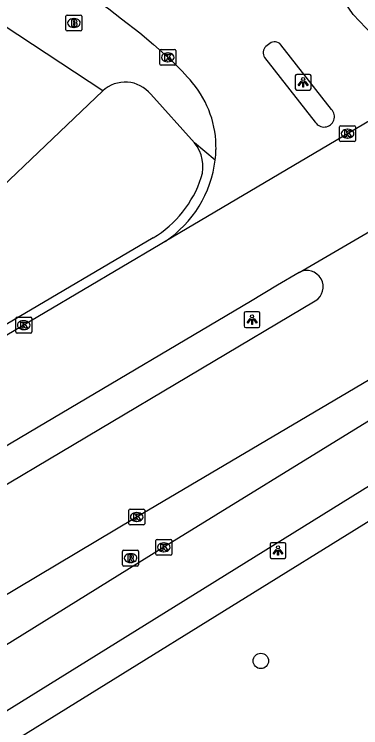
# Model space of a CAD drawing. Extents: x 160356 to 161355, y 381727 to 382845.
# Drawn here: x 161275.41 to 161297.34, y 382200.39 to 382245.56 of the extents above; entities that cross this region are included whole.
import ezdxf

# ---------------------------------------------------------------- set-up
doc = ezdxf.new("R2010")
doc.units = 0
for name, color, linetype in [('IMGEO_Boom', 7, 'Continuous'), ('IMGEO_Brandkraan', 7, 'Continuous'), ('IMGEO_Fietspad_gesloten', 7, 'Continuous'), ('IMGEO_Kolk', 7, 'Continuous'), ('IMGEO_Lichtpunt', 7, 'Continuous'), ('IMGEO_Rijbaan_lokaal_gesloten', 7, 'Continuous'), ('IMGEO_Rijbaan_lokaal_open', 7, 'Continuous'), ('IMGEO_Rioolput', 7, 'Continuous'), ('IMGEO_Voetpad_open', 7, 'Continuous')]:
    doc.layers.add(name, color=color, linetype=linetype)

msp = doc.modelspace()

# ---------------------------------------------------------------- linework, layer by layer
at = {"layer": 'IMGEO_Boom'}
msp.add_circle((161291.02, 382204.621), 0.489, dxfattribs=at)
at = {"layer": 'IMGEO_Brandkraan'}
for p, q in [((161278.684, 382244.588), (161278.684, 382245.44)), ((161278.759, 382245.514), (161279.611, 382245.514)), ((161279.685, 382245.44), (161279.685, 382244.588)), ((161279.172, 382245.294), (161279.197, 382245.294)), ((161279.611, 382244.514), (161278.759, 382244.514)), ((161279.195, 382244.734), (161279.17, 382244.734))]:
    msp.add_line(p, q, dxfattribs=at)
for points in [[(161278.684, 382244.588), (161278.684, 382245.44)], [(161278.759, 382245.514), (161279.611, 382245.514)], [(161279.685, 382245.44), (161279.685, 382244.588)], [(161279.032, 382245.214), (161279.032, 382244.814), (161279.245, 382244.814)], [(161279.263, 382245.214), (161279.032, 382245.214)], [(161279.211, 382245.133), (161279.157, 382245.133), (161279.157, 382245.057)], [(161279.157, 382245.057), (161279.21, 382245.057)], [(161279.219, 382244.981), (161279.157, 382244.981), (161279.157, 382244.9)], [(161279.157, 382244.9), (161279.219, 382244.9)], [(161279.611, 382244.514), (161278.759, 382244.514)]]:
    msp.add_lwpolyline(points, dxfattribs=at)
for centre, radius, start, end in [((161278.761, 382245.438), 0.0765, 91.552, 178.448), ((161278.761, 382245.438), 0.0765, 91.552, 178.448), ((161279.609, 382245.438), 0.0765, 1.552, 88.448), ((161279.609, 382245.438), 0.0765, 1.552, 88.448), ((161279.212, 382245.095), 0.0379, 267.8285, 90.9355), ((161279.22, 382244.94), 0.0404, 269.8759, 90.5077), ((161279.267, 382245.069), 0.145, 59.4692, 91.5367), ((161279.292, 382245.116), 0.0922, 285.5137, 58.1501), ((161279.297, 382244.924), 0.105, 301.3115, 78.989), ((161278.761, 382244.59), 0.0765, 181.552, 268.448), ((161278.761, 382244.59), 0.0765, 181.552, 268.448), ((161279.251, 382245.065), 0.251, 268.6676, 293.5347), ((161279.609, 382244.59), 0.0765, 271.552, 358.448), ((161279.609, 382244.59), 0.0765, 271.552, 358.448)]:
    msp.add_arc(centre, radius, start, end, dxfattribs=at)
for centre, major_axis, ratio, start_param, end_param in [((161279.171, 382245.014), (-0.387, 0.002), 0.722429, 4.712389, 7.853982), ((161279.196, 382245.014), (-0.39, 0.002), 0.717154, 1.570796, 4.712389)]:
    msp.add_ellipse(centre, major_axis=major_axis, ratio=ratio, start_param=start_param, end_param=end_param, dxfattribs=at)
at = {"layer": 'IMGEO_Fietspad_gesloten'}
for points in [[(161263.241, 382194.131), (161268.952, 382197.763), (161326.998, 382233.803)], [(161298.282, 382220.071), (161284.712, 382211.708), (161263.244, 382198.397)]]:
    msp.add_lwpolyline(points, dxfattribs=at)
at = {"layer": 'IMGEO_Kolk'}
for p, q in [((161284.63, 382242.408), (161284.63, 382243.26)), ((161284.705, 382243.334), (161285.557, 382243.334)), ((161285.118, 382243.114), (161285.143, 382243.114)), ((161285.631, 382243.26), (161285.631, 382242.408)), ((161285.557, 382242.334), (161284.705, 382242.334)), ((161285.141, 382242.554), (161285.116, 382242.554)), ((161296.007, 382237.579), (161296.007, 382238.431)), ((161296.082, 382238.505), (161296.934, 382238.505)), ((161296.495, 382238.285), (161296.52, 382238.285)), ((161297.008, 382238.431), (161297.008, 382237.579)), ((161296.518, 382237.725), (161296.493, 382237.725)), ((161296.934, 382237.505), (161296.082, 382237.505)), ((161275.589, 382226.379), (161276.441, 382226.379)), ((161275.514, 382225.453), (161275.514, 382226.305)), ((161276.002, 382226.159), (161276.027, 382226.159)), ((161276.515, 382226.305), (161276.515, 382225.453)), ((161276.025, 382225.599), (161276, 382225.599)), ((161276.441, 382225.379), (161275.589, 382225.379)), ((161282.741, 382214.233), (161283.593, 382214.233)), ((161282.666, 382213.307), (161282.666, 382214.159)), ((161283.154, 382214.013), (161283.179, 382214.013)), ((161283.667, 382214.159), (161283.667, 382213.307)), ((161283.177, 382213.453), (161283.152, 382213.453)), ((161283.593, 382213.233), (161282.741, 382213.233)), ((161284.378, 382211.386), (161284.378, 382212.238)), ((161284.453, 382212.312), (161285.305, 382212.312)), ((161284.866, 382212.092), (161284.891, 382212.092)), ((161285.379, 382212.238), (161285.379, 382211.386)), ((161284.889, 382211.532), (161284.864, 382211.532)), ((161285.305, 382211.312), (161284.453, 382211.312))]:
    msp.add_line(p, q, dxfattribs=at)
for points in [[(161284.63, 382242.408), (161284.63, 382243.26)], [(161284.705, 382243.334), (161285.557, 382243.334)], [(161285.631, 382243.26), (161285.631, 382242.408)], [(161284.951, 382243.034), (161285.074, 382243.034), (161285.074, 382242.883), (161285.204, 382243.034), (161285.368, 382243.034), (161285.222, 382242.883), (161285.375, 382242.634), (161285.223, 382242.634), (161285.138, 382242.798), (161285.074, 382242.731), (161285.074, 382242.634), (161284.951, 382242.634), (161284.951, 382243.034)], [(161285.557, 382242.334), (161284.705, 382242.334)], [(161296.007, 382237.579), (161296.007, 382238.431)], [(161296.082, 382238.505), (161296.934, 382238.505)], [(161296.328, 382238.205), (161296.451, 382238.205), (161296.451, 382238.054), (161296.581, 382238.205), (161296.745, 382238.205), (161296.599, 382238.054), (161296.752, 382237.805), (161296.6, 382237.805), (161296.515, 382237.969), (161296.451, 382237.902), (161296.451, 382237.805), (161296.328, 382237.805), (161296.328, 382238.205)], [(161297.008, 382238.431), (161297.008, 382237.579)], [(161296.934, 382237.505), (161296.082, 382237.505)], [(161275.589, 382226.379), (161276.441, 382226.379)], [(161275.514, 382225.453), (161275.514, 382226.305)], [(161275.835, 382226.079), (161275.958, 382226.079), (161275.958, 382225.928), (161276.088, 382226.079), (161276.252, 382226.079), (161276.106, 382225.928), (161276.259, 382225.679), (161276.107, 382225.679), (161276.022, 382225.843), (161275.958, 382225.776), (161275.958, 382225.679), (161275.835, 382225.679), (161275.835, 382226.079)], [(161276.515, 382226.305), (161276.515, 382225.453)], [(161276.441, 382225.379), (161275.589, 382225.379)], [(161282.741, 382214.233), (161283.593, 382214.233)], [(161282.666, 382213.307), (161282.666, 382214.159)], [(161282.987, 382213.933), (161283.11, 382213.933), (161283.11, 382213.782), (161283.24, 382213.933), (161283.404, 382213.933), (161283.258, 382213.782), (161283.411, 382213.533), (161283.259, 382213.533), (161283.174, 382213.697), (161283.11, 382213.63), (161283.11, 382213.533), (161282.987, 382213.533), (161282.987, 382213.933)], [(161283.667, 382214.159), (161283.667, 382213.307)], [(161283.593, 382213.233), (161282.741, 382213.233)], [(161284.378, 382211.386), (161284.378, 382212.238)], [(161284.453, 382212.312), (161285.305, 382212.312)], [(161284.699, 382212.012), (161284.822, 382212.012), (161284.822, 382211.861), (161284.952, 382212.012), (161285.116, 382212.012), (161284.97, 382211.861), (161285.123, 382211.612), (161284.971, 382211.612), (161284.886, 382211.776), (161284.822, 382211.709), (161284.822, 382211.612), (161284.699, 382211.612), (161284.699, 382212.012)], [(161285.379, 382212.238), (161285.379, 382211.386)], [(161285.305, 382211.312), (161284.453, 382211.312)]]:
    msp.add_lwpolyline(points, dxfattribs=at)
for centre, start, end in [((161284.707, 382243.258), 91.552, 178.448), ((161284.707, 382243.258), 91.552, 178.448), ((161285.555, 382243.258), 1.552, 88.448), ((161285.555, 382243.258), 1.552, 88.448), ((161284.707, 382242.41), 181.552, 268.448), ((161284.707, 382242.41), 181.552, 268.448), ((161285.555, 382242.41), 271.552, 358.448), ((161285.555, 382242.41), 271.552, 358.448), ((161296.084, 382238.429), 91.552, 178.448), ((161296.084, 382238.429), 91.552, 178.448), ((161296.932, 382238.429), 1.552, 88.448), ((161296.932, 382238.429), 1.552, 88.448), ((161296.084, 382237.581), 181.552, 268.448), ((161296.084, 382237.581), 181.552, 268.448), ((161296.932, 382237.581), 271.552, 358.448), ((161296.932, 382237.581), 271.552, 358.448), ((161275.591, 382226.303), 91.552, 178.448), ((161275.591, 382226.303), 91.552, 178.448), ((161276.439, 382226.303), 1.552, 88.448), ((161276.439, 382226.303), 1.552, 88.448), ((161275.591, 382225.455), 181.552, 268.448), ((161275.591, 382225.455), 181.552, 268.448), ((161276.439, 382225.455), 271.552, 358.448), ((161276.439, 382225.455), 271.552, 358.448), ((161282.743, 382214.157), 91.552, 178.448), ((161282.743, 382214.157), 91.552, 178.448), ((161283.591, 382214.157), 1.552, 88.448), ((161283.591, 382214.157), 1.552, 88.448), ((161282.743, 382213.309), 181.552, 268.448), ((161282.743, 382213.309), 181.552, 268.448), ((161283.591, 382213.309), 271.552, 358.448), ((161283.591, 382213.309), 271.552, 358.448), ((161284.455, 382212.236), 91.552, 178.448), ((161284.455, 382212.236), 91.552, 178.448), ((161285.303, 382212.236), 1.552, 88.448), ((161285.303, 382212.236), 1.552, 88.448), ((161284.455, 382211.388), 181.552, 268.448), ((161284.455, 382211.388), 181.552, 268.448), ((161285.303, 382211.388), 271.552, 358.448), ((161285.303, 382211.388), 271.552, 358.448)]:
    msp.add_arc(centre, 0.0765, start, end, dxfattribs=at)
for centre, major_axis, ratio, start_param, end_param in [((161285.117, 382242.834), (-0.387, 0.002), 0.722429, 4.712389, 7.853982), ((161285.142, 382242.834), (-0.39, 0.002), 0.717154, 1.570796, 4.712389), ((161296.494, 382238.005), (-0.387, 0.002), 0.722429, 4.712389, 7.853982), ((161296.519, 382238.005), (-0.39, 0.002), 0.717154, 1.570796, 4.712389), ((161276.001, 382225.879), (-0.387, 0.002), 0.722429, 4.712389, 7.853982), ((161276.026, 382225.879), (-0.39, 0.002), 0.717154, 1.570796, 4.712389), ((161283.153, 382213.733), (-0.387, 0.002), 0.722429, 4.712389, 7.853982), ((161283.178, 382213.733), (-0.39, 0.002), 0.717154, 1.570796, 4.712389), ((161284.865, 382211.812), (-0.387, 0.002), 0.722429, 4.712389, 7.853982), ((161284.89, 382211.812), (-0.39, 0.002), 0.717154, 1.570796, 4.712389)]:
    msp.add_ellipse(centre, major_axis=major_axis, ratio=ratio, start_param=start_param, end_param=end_param, dxfattribs=at)
at = {"layer": 'IMGEO_Lichtpunt'}
for p, q in [((161294.103, 382241.759), (161293.295, 382241.759)), ((161294.103, 382241.759), (161293.295, 382241.759)), ((161293.201, 382241.664), (161293.201, 382240.857)), ((161293.201, 382241.664), (161293.201, 382240.857)), ((161294.197, 382240.857), (161294.197, 382241.664)), ((161294.197, 382240.857), (161294.197, 382241.664)), ((161293.295, 382240.763), (161294.103, 382240.763)), ((161293.295, 382240.763), (161294.103, 382240.763)), ((161289.967, 382226.637), (161289.967, 382225.83)), ((161289.967, 382226.637), (161289.967, 382225.83)), ((161290.869, 382226.732), (161290.061, 382226.732)), ((161290.869, 382226.732), (161290.061, 382226.732)), ((161290.963, 382225.83), (161290.963, 382226.637)), ((161290.963, 382225.83), (161290.963, 382226.637)), ((161290.061, 382225.736), (161290.869, 382225.736)), ((161290.061, 382225.736), (161290.869, 382225.736)), ((161291.608, 382212.013), (161291.608, 382211.206)), ((161291.608, 382212.013), (161291.608, 382211.206)), ((161292.51, 382212.108), (161291.702, 382212.108)), ((161292.51, 382212.108), (161291.702, 382212.108)), ((161292.604, 382211.206), (161292.604, 382212.013)), ((161292.604, 382211.206), (161292.604, 382212.013)), ((161291.702, 382211.112), (161292.51, 382211.112)), ((161291.702, 382211.112), (161292.51, 382211.112))]:
    msp.add_line(p, q, dxfattribs=at)
for points in [[(161293.575, 382241.328), (161293.614, 382241.3), (161293.426, 382241.038), (161293.388, 382241.065), (161293.575, 382241.328)], [(161293.677, 382241.28), (161293.724, 382241.28), (161293.724, 382240.958), (161293.677, 382240.958), (161293.677, 382241.28)], [(161293.787, 382241.3), (161293.825, 382241.327), (161294.012, 382241.065), (161293.973, 382241.037), (161293.787, 382241.3)], [(161290.341, 382226.301), (161290.38, 382226.273), (161290.192, 382226.011), (161290.154, 382226.038), (161290.341, 382226.301)], [(161290.443, 382226.253), (161290.49, 382226.253), (161290.49, 382225.931), (161290.443, 382225.931), (161290.443, 382226.253)], [(161290.553, 382226.273), (161290.591, 382226.3), (161290.778, 382226.038), (161290.739, 382226.01), (161290.553, 382226.273)], [(161291.982, 382211.677), (161292.021, 382211.649), (161291.833, 382211.387), (161291.795, 382211.414), (161291.982, 382211.677)], [(161292.084, 382211.629), (161292.131, 382211.629), (161292.131, 382211.307), (161292.084, 382211.307), (161292.084, 382211.629)], [(161292.194, 382211.649), (161292.232, 382211.676), (161292.419, 382211.414), (161292.38, 382211.386), (161292.194, 382211.649)]]:
    msp.add_lwpolyline(points, dxfattribs=at)
for centre in [(161293.7, 382241.462), (161290.466, 382226.435), (161292.107, 382211.811)]:
    msp.add_circle(centre, 0.0994, dxfattribs=at)
for centre, start, end in [((161293.295, 382241.664), 90, 180), ((161293.295, 382241.664), 90, 180), ((161294.103, 382241.664), 0, 90), ((161294.103, 382241.664), 0, 90), ((161293.295, 382240.857), 180, 270), ((161293.295, 382240.857), 180, 270), ((161294.103, 382240.857), 270, 0), ((161294.103, 382240.857), 270, 360), ((161290.061, 382226.637), 90, 180), ((161290.061, 382226.637), 90, 180), ((161290.869, 382226.637), 0, 90), ((161290.869, 382226.637), 0, 90), ((161290.061, 382225.83), 180, 270), ((161290.061, 382225.83), 180, 270), ((161290.869, 382225.83), 270, 0), ((161290.869, 382225.83), 270, 360), ((161291.702, 382212.013), 90, 180), ((161291.702, 382212.013), 90, 180), ((161292.51, 382212.013), 0, 90), ((161292.51, 382212.013), 0, 90), ((161291.702, 382211.206), 180, 270), ((161291.702, 382211.206), 180, 270), ((161292.51, 382211.206), 270, 0), ((161292.51, 382211.206), 270, 360)]:
    msp.add_arc(centre, 0.0946, start, end, dxfattribs=at)
at = {"layer": 'IMGEO_Rijbaan_lokaal_gesloten'}
for points in [[(161305.224, 382243.142), (161284.956, 382231.179)], [(161293.445, 382229.224), (161304.589, 382235.723)], [(161284.956, 382231.179), (161284.644, 382230.983), (161274.932, 382225.238)], [(161293.445, 382229.224), (161292.079, 382228.409), (161290.365, 382227.382), (161277.382, 382219.697), (161259.238, 382208.956), (161256.636, 382207.424)], [(161257.973, 382205.754), (161272.735, 382214.507), (161294.468, 382227.412)], [(161263.186, 382201.835), (161283.095, 382213.692), (161296.989, 382221.914), (161297.927, 382222.452)]]:
    msp.add_lwpolyline(points, dxfattribs=at)
msp.add_arc((161293.925, 382228.3), 1.041, 301.4355, 117.46, dxfattribs=at)
at = {"layer": 'IMGEO_Rijbaan_lokaal_open'}
for points in [[(161265.994, 382256.351), (161275.396, 382250), (161278.744, 382247.738), (161280.55, 382246.518), (161281.393, 382245.901), (161282.196, 382245.281), (161283.354, 382244.378), (161284.216, 382243.651), (161285.334, 382242.665)], [(161298.091, 382244.287), (161297.666, 382244.698), (161296.86, 382245.546), (161294.175, 382249.468)], [(161291.581, 382243.715), (161291.34, 382243.526)], [(161295.497, 382239.54), (161292.283, 382243.631)], [(161291.256, 382242.824), (161294.467, 382238.737)]]:
    msp.add_lwpolyline(points, dxfattribs=at)
for centre, radius, start, end in [((161291.888, 382243.307), 0.511, 39.4002, 126.9528), ((161291.741, 382243.122), 0.569, 134.7853, 211.5678), ((161270.824, 382227.597), 20.919, 40.6237, 46.0799), ((161281.781, 382237.122), 6.402, 358.961, 39.7681), ((161295.027, 382239.081), 0.657, 211.5617, 44.3191), ((161280.608, 382237.219), 7.576, 353.2833, 358.3882), ((161280.955, 382237.2), 7.229, 303.6031, 353.1124)]:
    msp.add_arc(centre, radius, start, end, dxfattribs=at)
at = {"layer": 'IMGEO_Rioolput'}
for p, q in [((161282.271, 382210.704), (161282.271, 382211.556)), ((161282.346, 382211.63), (161283.198, 382211.63)), ((161283.272, 382211.556), (161283.272, 382210.704)), ((161282.759, 382211.41), (161282.784, 382211.41)), ((161283.198, 382210.63), (161282.346, 382210.63)), ((161282.782, 382210.85), (161282.757, 382210.85))]:
    msp.add_line(p, q, dxfattribs=at)
for points in [[(161282.271, 382210.704), (161282.271, 382211.556)], [(161282.346, 382211.63), (161283.198, 382211.63)], [(161283.272, 382211.556), (161283.272, 382210.704)], [(161282.86, 382211.328), (161282.608, 382211.33), (161282.608, 382210.93)], [(161282.608, 382210.93), (161282.732, 382210.93), (161282.732, 382211.092), (161282.743, 382211.092)], [(161282.786, 382211.249), (161282.732, 382211.249), (161282.732, 382211.168)], [(161282.732, 382211.168), (161282.784, 382211.168)], [(161282.79, 382211.063), (161282.861, 382210.93), (161283.001, 382210.93), (161282.936, 382211.056)], [(161283.198, 382210.63), (161282.346, 382210.63)]]:
    msp.add_lwpolyline(points, dxfattribs=at)
for centre, radius, start, end in [((161282.348, 382211.554), 0.0765, 91.552, 178.448), ((161282.348, 382211.554), 0.0765, 91.552, 178.448), ((161283.196, 382211.554), 0.0765, 1.552, 88.448), ((161283.196, 382211.554), 0.0765, 1.552, 88.448), ((161282.742, 382211.039), 0.0533, 26.0293, 88.6989), ((161282.768, 382211.357), 0.19, 274.7715, 282.9687), ((161282.792, 382211.153), 0.0964, 77.0061, 93.1865), ((161282.806, 382211.21), 0.0378, 276.6634, 79.6772), ((161282.859, 382211.218), 0.109, 350.3612, 89.416), ((161282.857, 382211.218), 0.112, 277.5842, 350.9817), ((161282.841, 382211.003), 0.108, 29.5134, 73.7905), ((161282.348, 382210.706), 0.0765, 181.552, 268.448), ((161282.348, 382210.706), 0.0765, 181.552, 268.448), ((161283.196, 382210.706), 0.0765, 271.552, 358.448), ((161283.196, 382210.706), 0.0765, 271.552, 358.448)]:
    msp.add_arc(centre, radius, start, end, dxfattribs=at)
for centre, major_axis, ratio, start_param, end_param in [((161282.758, 382211.13), (-0.387, 0.002), 0.722429, 4.712389, 7.853982), ((161282.783, 382211.13), (-0.39, 0.002), 0.717154, 1.570796, 4.712389)]:
    msp.add_ellipse(centre, major_axis=major_axis, ratio=ratio, start_param=start_param, end_param=end_param, dxfattribs=at)
at = {"layer": 'IMGEO_Voetpad_open'}
for points in [[(161281.012, 382240.712), (161274.763, 382244.831)], [(161270.545, 382230.76), (161281.012, 382240.712)], [(161284.048, 382240.499), (161286.812, 382237.421)], [(161288.132, 382236.333), (161286.812, 382237.421)], [(161284.204, 382231.406), (161274.899, 382225.93)], [(161262.358, 382191.571), (161262.416, 382191.601), (161262.474, 382191.632), (161264.462, 382192.781), (161314.744, 382223.944)]]:
    msp.add_lwpolyline(points, dxfattribs=at)
for centre, radius, start, end in [((161282.43, 382239.187), 2.083, 39.0553, 132.9183), ((161285.05, 382235.929), 2.309, 342.1492, 40.2702), ((161280.574, 382237.424), 7.028, 301.095, 341.732)]:
    msp.add_arc(centre, radius, start, end, dxfattribs=at)

doc.saveas('drawing.dxf')
